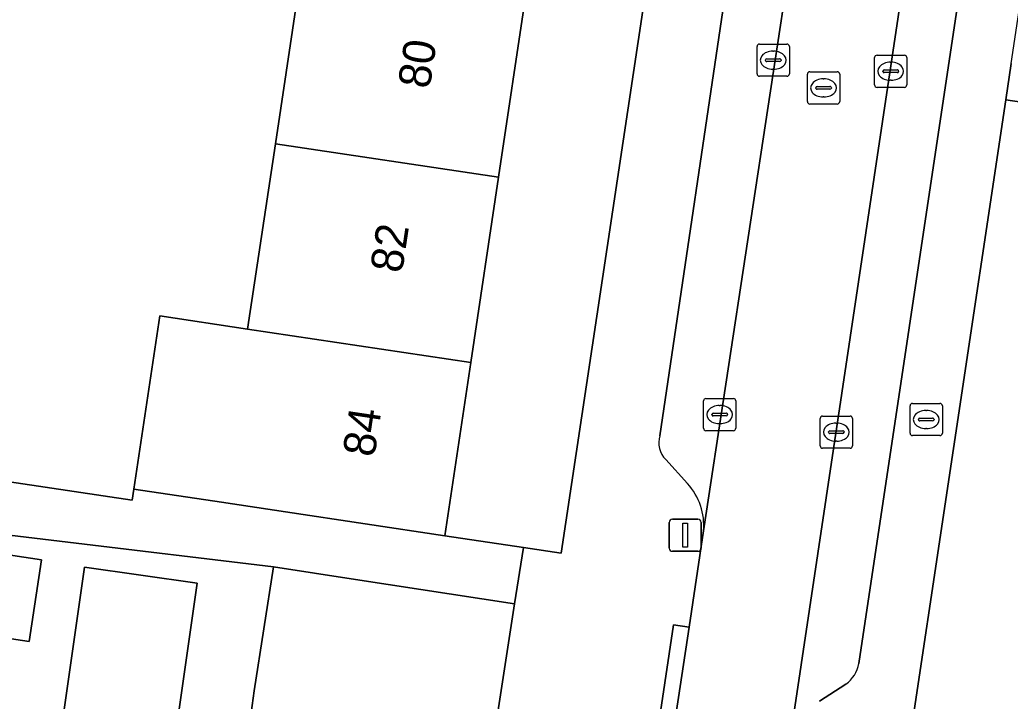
# Model space of a CAD drawing. Extents: x 163008 to 163854, y 382777 to 383982.
# Drawn here: x 163529.1 to 163559.84, y 383279.18 to 383300.34 of the extents above; entities that cross this region are included whole.
import ezdxf

# ---------------------------------------------------------------- set-up
doc = ezdxf.new("R2010")
doc.units = 0
for name, color, linetype in [('IMGEO_Brandkraan', 7, 'Continuous'), ('IMGEO_Erf', 7, 'Continuous'), ('IMGEO_Kolk', 7, 'Continuous'), ('IMGEO_Lichtmast', 7, 'Continuous'), ('IMGEO_Pand', 7, 'Continuous'), ('IMGEO_Pand_nummerreeks', 7, 'Continuous'), ('IMGEO_Parkeervlak_open', 7, 'Continuous'), ('IMGEO_Rijbaan_lokaal_open', 7, 'Continuous'), ('IMGEO_Rioolput', 7, 'Continuous'), ('IMGEO_Voetpad_open', 7, 'Continuous')]:
    doc.layers.add(name, color=color, linetype=linetype)

msp = doc.modelspace()

# ---------------------------------------------------------------- linework, layer by layer
at = {"layer": 'IMGEO_Brandkraan'}
for p, q in [((163556.73, 383287.502), (163556.73, 383288.354)), ((163556.805, 383288.428), (163557.657, 383288.428)), ((163557.218, 383288.208), (163557.243, 383288.208)), ((163557.731, 383288.354), (163557.731, 383287.502)), ((163556.989, 383287.922), (163556.989, 383287.934)), ((163557.427, 383287.885), (163557.029, 383287.885)), ((163557.032, 383287.971), (163557.43, 383287.971)), ((163557.473, 383287.934), (163557.473, 383287.922)), ((163557.241, 383287.648), (163557.216, 383287.648)), ((163557.657, 383287.428), (163556.805, 383287.428))]:
    msp.add_line(p, q, dxfattribs=at)
for points in [[(163556.73, 383287.502), (163556.73, 383288.354)], [(163556.805, 383288.428), (163557.657, 383288.428)], [(163557.731, 383288.354), (163557.731, 383287.502)], [(163557.657, 383287.428), (163556.805, 383287.428)]]:
    msp.add_lwpolyline(points, dxfattribs=at)
for centre, radius, start, end in [((163556.807, 383288.352), 0.0765, 91.552, 178.448), ((163556.807, 383288.352), 0.0765, 91.552, 178.448), ((163557.655, 383288.352), 0.0765, 1.552, 88.448), ((163557.655, 383288.352), 0.0765, 1.552, 88.448), ((163557.029, 383287.931), 0.0403, 85.8775, 175.7526), ((163557.026, 383287.921), 0.0366, 178.938, 274.7102), ((163557.43, 383287.928), 0.043, 264.8664, 352.4533), ((163557.434, 383287.933), 0.0386, 1.7309, 96.639), ((163556.807, 383287.504), 0.0765, 181.552, 268.448), ((163556.807, 383287.504), 0.0765, 181.552, 268.448), ((163557.655, 383287.504), 0.0765, 271.552, 358.448), ((163557.655, 383287.504), 0.0765, 271.552, 358.448)]:
    msp.add_arc(centre, radius, start, end, dxfattribs=at)
for centre, major_axis, ratio, start_param, end_param in [((163557.217, 383287.928), (-0.387, 0.002), 0.722429, 4.712389, 7.853982), ((163557.242, 383287.928), (-0.39, 0.002), 0.717154, 1.570796, 4.712389)]:
    msp.add_ellipse(centre, major_axis=major_axis, ratio=ratio, start_param=start_param, end_param=end_param, dxfattribs=at)
at = {"layer": 'IMGEO_Erf'}
for points in [[(163549.247, 383306.078), (163550.979, 383317.607), (163551.05, 383318.091), (163547.43, 383318.624), (163546.542, 383312.702), (163545.68, 383306.951), (163544.817, 383301.201), (163543.955, 383295.45), (163543.093, 383289.699), (163542.286, 383284.32), (163544.726, 383283.957), (163545.899, 383283.783)], [(163561.554, 383280.911), (163562.362, 383286.25), (163563.169, 383291.59), (163564.019, 383297.21), (163559.698, 383297.858), (163553.2, 383254.546), (163556.521, 383254.072), (163556.582, 383254.063), (163557.474, 383253.935), (163558.324, 383259.553), (163559.131, 383264.893), (163559.94, 383270.232), (163560.746, 383275.572)], [(163525.171, 383284.269), (163529.771, 383283.573), (163529.387, 383281.032), (163524.78, 383281.729)]]:
    msp.add_lwpolyline(points, close=True, dxfattribs=at)
for points in [[(163517.17, 383301.359), (163516.846, 383299.346), (163516.555, 383297.662), (163519.325, 383297.332), (163518.692, 383293.356), (163518.177, 383290.121), (163518.096, 383289.61), (163515.326, 383289.94), (163515.313, 383289.816), (163520.662, 383287.2), (163532.579, 383285.424), (163532.637, 383285.767), (163533.443, 383291.145), (163536.168, 383290.737), (163537.03, 383296.488), (163537.892, 383302.239)], [(163531.108, 383283.349), (163534.604, 383282.849), (163533.07, 383272.129), (163531.884, 383272.299), (163531.345, 383268.797), (163534.717, 383268.278), (163534.494, 383266.832), (163537.973, 383266.296), (163539.219, 383274.389), (163536.971, 383274.735), (163536.871, 383274.083), (163535.656, 383274.27), (163536.374, 383279.504), (163536.967, 383283.358), (163524.19, 383284.883)], [(163528.868, 383267.698), (163529.574, 383272.63), (163531.108, 383283.349)]]:
    msp.add_lwpolyline(points, dxfattribs=at)
at = {"layer": 'IMGEO_Kolk'}
for p, q in [((163552.056, 383299.587), (163552.908, 383299.587)), ((163551.981, 383298.661), (163551.981, 383299.513)), ((163552.469, 383299.367), (163552.494, 383299.367)), ((163552.982, 383299.513), (163552.982, 383298.661)), ((163555.703, 383299.243), (163556.555, 383299.243)), ((163552.24, 383299.081), (163552.24, 383299.093)), ((163552.678, 383299.044), (163552.28, 383299.044)), ((163552.283, 383299.13), (163552.681, 383299.13)), ((163552.724, 383299.093), (163552.724, 383299.081)), ((163555.628, 383298.317), (163555.628, 383299.169)), ((163556.116, 383299.023), (163556.141, 383299.023)), ((163556.629, 383299.169), (163556.629, 383298.317)), ((163552.492, 383298.807), (163552.467, 383298.807)), ((163555.887, 383298.737), (163555.887, 383298.749)), ((163556.325, 383298.7), (163555.927, 383298.7)), ((163555.93, 383298.786), (163556.328, 383298.786)), ((163556.371, 383298.749), (163556.371, 383298.737)), ((163552.908, 383298.587), (163552.056, 383298.587)), ((163556.139, 383298.463), (163556.114, 383298.463)), ((163556.555, 383298.243), (163555.703, 383298.243)), ((163550.32, 383287.656), (163550.32, 383288.508)), ((163550.395, 383288.582), (163551.247, 383288.582)), ((163551.321, 383288.508), (163551.321, 383287.656)), ((163550.808, 383288.362), (163550.833, 383288.362)), ((163550.579, 383288.076), (163550.579, 383288.088)), ((163551.017, 383288.039), (163550.619, 383288.039)), ((163550.622, 383288.125), (163551.02, 383288.125)), ((163551.063, 383288.088), (163551.063, 383288.076)), ((163553.941, 383287.111), (163553.941, 383287.963)), ((163554.016, 383288.037), (163554.868, 383288.037)), ((163554.942, 383287.963), (163554.942, 383287.111)), ((163551.247, 383287.582), (163550.395, 383287.582)), ((163550.831, 383287.802), (163550.806, 383287.802)), ((163554.243, 383287.58), (163554.641, 383287.58)), ((163554.429, 383287.817), (163554.454, 383287.817)), ((163554.2, 383287.531), (163554.2, 383287.543)), ((163554.638, 383287.494), (163554.24, 383287.494)), ((163554.452, 383287.257), (163554.427, 383287.257)), ((163554.684, 383287.543), (163554.684, 383287.531)), ((163554.868, 383287.037), (163554.016, 383287.037))]:
    msp.add_line(p, q, dxfattribs=at)
for points in [[(163552.056, 383299.587), (163552.908, 383299.587)], [(163551.981, 383298.661), (163551.981, 383299.513)], [(163552.982, 383299.513), (163552.982, 383298.661)], [(163555.703, 383299.243), (163556.555, 383299.243)], [(163555.628, 383298.317), (163555.628, 383299.169)], [(163556.629, 383299.169), (163556.629, 383298.317)], [(163552.908, 383298.587), (163552.056, 383298.587)], [(163556.555, 383298.243), (163555.703, 383298.243)], [(163550.32, 383287.656), (163550.32, 383288.508)], [(163550.395, 383288.582), (163551.247, 383288.582)], [(163551.321, 383288.508), (163551.321, 383287.656)], [(163553.941, 383287.111), (163553.941, 383287.963)], [(163554.016, 383288.037), (163554.868, 383288.037)], [(163554.942, 383287.963), (163554.942, 383287.111)], [(163551.247, 383287.582), (163550.395, 383287.582)], [(163554.868, 383287.037), (163554.016, 383287.037)]]:
    msp.add_lwpolyline(points, dxfattribs=at)
for centre, radius, start, end in [((163552.058, 383299.511), 0.0765, 91.552, 178.448), ((163552.058, 383299.511), 0.0765, 91.552, 178.448), ((163552.906, 383299.511), 0.0765, 1.552, 88.448), ((163552.906, 383299.511), 0.0765, 1.552, 88.448), ((163555.705, 383299.167), 0.0765, 91.552, 178.448), ((163555.705, 383299.167), 0.0765, 91.552, 178.448), ((163556.553, 383299.167), 0.0765, 1.552, 88.448), ((163556.553, 383299.167), 0.0765, 1.552, 88.448), ((163552.28, 383299.09), 0.0403, 85.8775, 175.7526), ((163552.277, 383299.08), 0.0366, 178.938, 274.7102), ((163552.681, 383299.087), 0.043, 264.8664, 352.4533), ((163552.685, 383299.092), 0.0386, 1.7309, 96.639), ((163552.058, 383298.663), 0.0765, 181.552, 268.448), ((163552.058, 383298.663), 0.0765, 181.552, 268.448), ((163552.906, 383298.663), 0.0765, 271.552, 358.448), ((163552.906, 383298.663), 0.0765, 271.552, 358.448), ((163555.927, 383298.746), 0.0403, 85.8775, 175.7526), ((163555.924, 383298.736), 0.0366, 178.938, 274.7102), ((163556.328, 383298.743), 0.043, 264.8664, 352.4533), ((163556.332, 383298.748), 0.0386, 1.7309, 96.639), ((163555.705, 383298.319), 0.0765, 181.552, 268.448), ((163555.705, 383298.319), 0.0765, 181.552, 268.448), ((163556.553, 383298.319), 0.0765, 271.552, 358.448), ((163556.553, 383298.319), 0.0765, 271.552, 358.448), ((163550.397, 383288.506), 0.0765, 91.552, 178.448), ((163550.397, 383288.506), 0.0765, 91.552, 178.448), ((163551.245, 383288.506), 0.0765, 1.552, 88.448), ((163551.245, 383288.506), 0.0765, 1.552, 88.448), ((163550.619, 383288.085), 0.0403, 85.8775, 175.7526), ((163550.616, 383288.075), 0.0366, 178.938, 274.7102), ((163551.02, 383288.082), 0.043, 264.8664, 352.4533), ((163551.024, 383288.087), 0.0386, 1.7309, 96.639), ((163554.018, 383287.961), 0.0765, 91.552, 178.448), ((163554.018, 383287.961), 0.0765, 91.552, 178.448), ((163554.866, 383287.961), 0.0765, 1.552, 88.448), ((163554.866, 383287.961), 0.0765, 1.552, 88.448), ((163550.397, 383287.658), 0.0765, 181.552, 268.448), ((163550.397, 383287.658), 0.0765, 181.552, 268.448), ((163551.245, 383287.658), 0.0765, 271.552, 358.448), ((163551.245, 383287.658), 0.0765, 271.552, 358.448), ((163554.24, 383287.54), 0.0403, 85.8775, 175.7526), ((163554.645, 383287.542), 0.0386, 1.7309, 96.639), ((163554.237, 383287.53), 0.0366, 178.938, 274.7102), ((163554.641, 383287.537), 0.043, 264.8664, 352.4533), ((163554.018, 383287.113), 0.0765, 181.552, 268.448), ((163554.018, 383287.113), 0.0765, 181.552, 268.448), ((163554.866, 383287.113), 0.0765, 271.552, 358.448), ((163554.866, 383287.113), 0.0765, 271.552, 358.448)]:
    msp.add_arc(centre, radius, start, end, dxfattribs=at)
for centre, major_axis, ratio, start_param, end_param in [((163552.468, 383299.087), (-0.387, 0.002), 0.722429, 4.712389, 7.853982), ((163552.493, 383299.087), (-0.39, 0.002), 0.717154, 1.570796, 4.712389), ((163556.115, 383298.743), (-0.387, 0.002), 0.722429, 4.712389, 7.853982), ((163556.14, 383298.743), (-0.39, 0.002), 0.717154, 1.570796, 4.712389), ((163550.807, 383288.082), (-0.387, 0.002), 0.722429, 4.712389, 7.853982), ((163550.832, 383288.082), (-0.39, 0.002), 0.717154, 1.570796, 4.712389), ((163554.428, 383287.537), (-0.387, 0.002), 0.722429, 4.712389, 7.853982), ((163554.453, 383287.537), (-0.39, 0.002), 0.717154, 1.570796, 4.712389)]:
    msp.add_ellipse(centre, major_axis=major_axis, ratio=ratio, start_param=start_param, end_param=end_param, dxfattribs=at)
at = {"layer": 'IMGEO_Lichtmast'}
for p, q in [((163549.352, 383284.836), (163550.142, 383284.836)), ((163550.142, 383284.836), (163549.352, 383284.836)), ((163549.252, 383283.936), (163549.252, 383284.736)), ((163549.252, 383284.736), (163549.252, 383283.936)), ((163550.242, 383284.736), (163550.242, 383283.936)), ((163550.242, 383283.936), (163550.242, 383284.736)), ((163550.142, 383283.836), (163549.352, 383283.836)), ((163549.352, 383283.836), (163550.142, 383283.836))]:
    msp.add_line(p, q, dxfattribs=at)
msp.add_lwpolyline([(163549.672, 383284.711), (163549.822, 383284.711), (163549.822, 383283.961), (163549.672, 383283.961), (163549.672, 383284.711)], dxfattribs=at)
for centre, start, end in [((163549.352, 383284.736), 90, 180), ((163549.352, 383284.736), 90, 180), ((163550.142, 383284.736), 0, 90), ((163550.142, 383284.736), 360, 90), ((163549.352, 383283.936), 180, 270), ((163549.352, 383283.936), 180, 270), ((163550.142, 383283.936), 270, 0), ((163550.142, 383283.936), 270, 0)]:
    msp.add_arc(centre, 0.1, start, end, dxfattribs=at)
at = {"layer": 'IMGEO_Pand'}
for points in [[(163537.03, 383296.488), (163543.955, 383295.45), (163544.817, 383301.201), (163537.892, 383302.239)], [(163536.168, 383290.737), (163543.093, 383289.699), (163543.955, 383295.45), (163537.03, 383296.488)], [(163536.168, 383290.737), (163533.443, 383291.145), (163532.637, 383285.767), (163535.361, 383285.359), (163537.342, 383285.061), (163542.286, 383284.32), (163543.093, 383289.699)], [(163525.171, 383284.269), (163524.78, 383281.729), (163529.387, 383281.032), (163529.771, 383283.573)], [(163534.604, 383282.849), (163531.108, 383283.349), (163529.574, 383272.63), (163531.884, 383272.299), (163533.07, 383272.129)], [(163544.455, 383282.206), (163539.514, 383282.966), (163536.967, 383283.358), (163536.374, 383279.504), (163535.656, 383274.27), (163536.871, 383274.083), (163536.971, 383274.735), (163539.219, 383274.389), (163539.326, 383275.084), (163543.265, 383274.477)]]:
    msp.add_lwpolyline(points, close=True, dxfattribs=at)
at = {"layer": 'IMGEO_Parkeervlak_open'}
for points in [[(163550.322, 383284.469), (163553.086, 383302.704), (163551.614, 383302.958)], [(163551.168, 383302.317), (163548.96, 383287.426)], [(163558.015, 383301.927), (163556.616, 383302.169), (163552.86, 383277.062), (163550.1, 383258.952)], [(163555.143, 383280.35), (163558.262, 383301.207)], [(163549.145, 383286.688), (163549.823, 383285.938)], [(163553.916, 383279.182), (163554.739, 383279.709)]]:
    msp.add_lwpolyline(points, dxfattribs=at)
for centre, radius, start, end in [((163549.646, 383287.206), 0.72, 162.1917, 225.9539), ((163548.357, 383284.621), 1.971, 355.5854, 41.9385), ((163554.102, 383280.558), 1.061, 306.8679, 348.6885)]:
    msp.add_arc(centre, radius, start, end, dxfattribs=at)
at = {"layer": 'IMGEO_Rijbaan_lokaal_open'}
msp.add_lwpolyline([(163549.934, 383257.848), (163550.1, 383258.952), (163552.86, 383277.062), (163556.616, 383302.169), (163553.086, 383302.704), (163550.322, 383284.469), (163549.87, 383281.481), (163549.189, 383276.981), (163548.888, 383274.994), (163546.592, 383259.737), (163546.38, 383258.387)], close=True, dxfattribs=at)
at = {"layer": 'IMGEO_Rioolput'}
for p, q in [((163553.543, 383297.8), (163553.543, 383298.652)), ((163553.618, 383298.726), (163554.47, 383298.726)), ((163554.544, 383298.652), (163554.544, 383297.8)), ((163554.031, 383298.506), (163554.056, 383298.506)), ((163553.802, 383298.22), (163553.802, 383298.232)), ((163554.24, 383298.183), (163553.842, 383298.183)), ((163553.845, 383298.269), (163554.243, 383298.269)), ((163554.286, 383298.232), (163554.286, 383298.22)), ((163554.47, 383297.726), (163553.618, 383297.726)), ((163554.054, 383297.946), (163554.029, 383297.946))]:
    msp.add_line(p, q, dxfattribs=at)
for points in [[(163553.543, 383297.8), (163553.543, 383298.652)], [(163553.618, 383298.726), (163554.47, 383298.726)], [(163554.544, 383298.652), (163554.544, 383297.8)], [(163554.47, 383297.726), (163553.618, 383297.726)]]:
    msp.add_lwpolyline(points, dxfattribs=at)
for centre, radius, start, end in [((163553.62, 383298.65), 0.0765, 91.552, 178.448), ((163553.62, 383298.65), 0.0765, 91.552, 178.448), ((163554.468, 383298.65), 0.0765, 1.552, 88.448), ((163554.468, 383298.65), 0.0765, 1.552, 88.448), ((163553.842, 383298.229), 0.0403, 85.8775, 175.7526), ((163553.839, 383298.219), 0.0366, 178.938, 274.7102), ((163554.243, 383298.226), 0.043, 264.8664, 352.4533), ((163554.247, 383298.231), 0.0386, 1.7309, 96.639), ((163553.62, 383297.802), 0.0765, 181.552, 268.448), ((163553.62, 383297.802), 0.0765, 181.552, 268.448), ((163554.468, 383297.802), 0.0765, 271.552, 358.448), ((163554.468, 383297.802), 0.0765, 271.552, 358.448)]:
    msp.add_arc(centre, radius, start, end, dxfattribs=at)
for centre, major_axis, ratio, start_param, end_param in [((163554.03, 383298.226), (-0.387, 0.002), 0.722429, 4.712389, 7.853982), ((163554.055, 383298.226), (-0.39, 0.002), 0.717154, 1.570796, 4.712389)]:
    msp.add_ellipse(centre, major_axis=major_axis, ratio=ratio, start_param=start_param, end_param=end_param, dxfattribs=at)
at = {"layer": 'IMGEO_Voetpad_open'}
for points in [[(163552.608, 383304.901), (163551.974, 383305.668), (163549.247, 383306.078), (163545.899, 383283.783), (163544.726, 383283.957), (163544.455, 383282.206), (163543.265, 383274.477), (163541.845, 383265.258), (163542.114, 383265.216), (163541.05, 383258.309), (163540.726, 383256.295), (163546.285, 383257.781), (163546.38, 383258.387), (163546.592, 383259.737)], [(163559.698, 383297.858), (163559.867, 383298.985), (163560.664, 383304.297), (163558.474, 383304.626), (163557.63, 383304.071)], [(163548.96, 383287.426), (163551.168, 383302.317)], [(163558.262, 383301.207), (163555.143, 383280.35)], [(163559.867, 383298.985), (163559.698, 383297.858), (163564.019, 383297.21)], [(163550.1, 383258.952), (163549.934, 383257.848), (163549.501, 383254.96), (163553.2, 383254.546), (163559.698, 383297.858)], [(163549.823, 383285.938), (163549.145, 383286.688)], [(163548.888, 383274.994), (163549.189, 383276.981), (163548.717, 383277.051), (163549.388, 383281.552), (163549.87, 383281.481), (163550.322, 383284.469)], [(163554.739, 383279.709), (163553.916, 383279.182)]]:
    msp.add_lwpolyline(points, dxfattribs=at)
for points in [[(163537.342, 383285.061), (163535.361, 383285.359), (163532.637, 383285.767), (163532.579, 383285.424), (163520.662, 383287.2), (163515.313, 383289.816), (163515.326, 383289.94), (163515.935, 383293.77), (163516.555, 383297.662), (163516.846, 383299.346), (163515.343, 383299.584), (163515.049, 383299.631), (163513.325, 383287.742), (163516.09, 383287.324), (163518.508, 383286.958), (163518.36, 383285.763), (163519.374, 383285.61), (163524.19, 383284.883), (163536.967, 383283.358), (163539.514, 383282.966), (163544.455, 383282.206), (163544.726, 383283.957), (163542.286, 383284.32)], [(163549.189, 383276.981), (163549.87, 383281.481), (163549.388, 383281.552), (163548.717, 383277.051)]]:
    msp.add_lwpolyline(points, close=True, dxfattribs=at)
for centre, radius, start, end in [((163549.646, 383287.206), 0.72, 162.1917, 225.9539), ((163548.357, 383284.621), 1.971, 355.5854, 41.9385), ((163554.102, 383280.558), 1.061, 306.8679, 348.6885)]:
    msp.add_arc(centre, radius, start, end, dxfattribs=at)

# ---------------------------------------------------------------- texts
at = {"layer": 'IMGEO_Pand_nummerreeks'}
for s, p in [('80', (163541.815, 383298.172)), ('82', (163540.957, 383292.449)), ('84', (163540.101, 383286.735))]:
    msp.add_text(s, height=1, rotation=81.4718, dxfattribs=at).set_placement(p)

doc.saveas('drawing.dxf')
